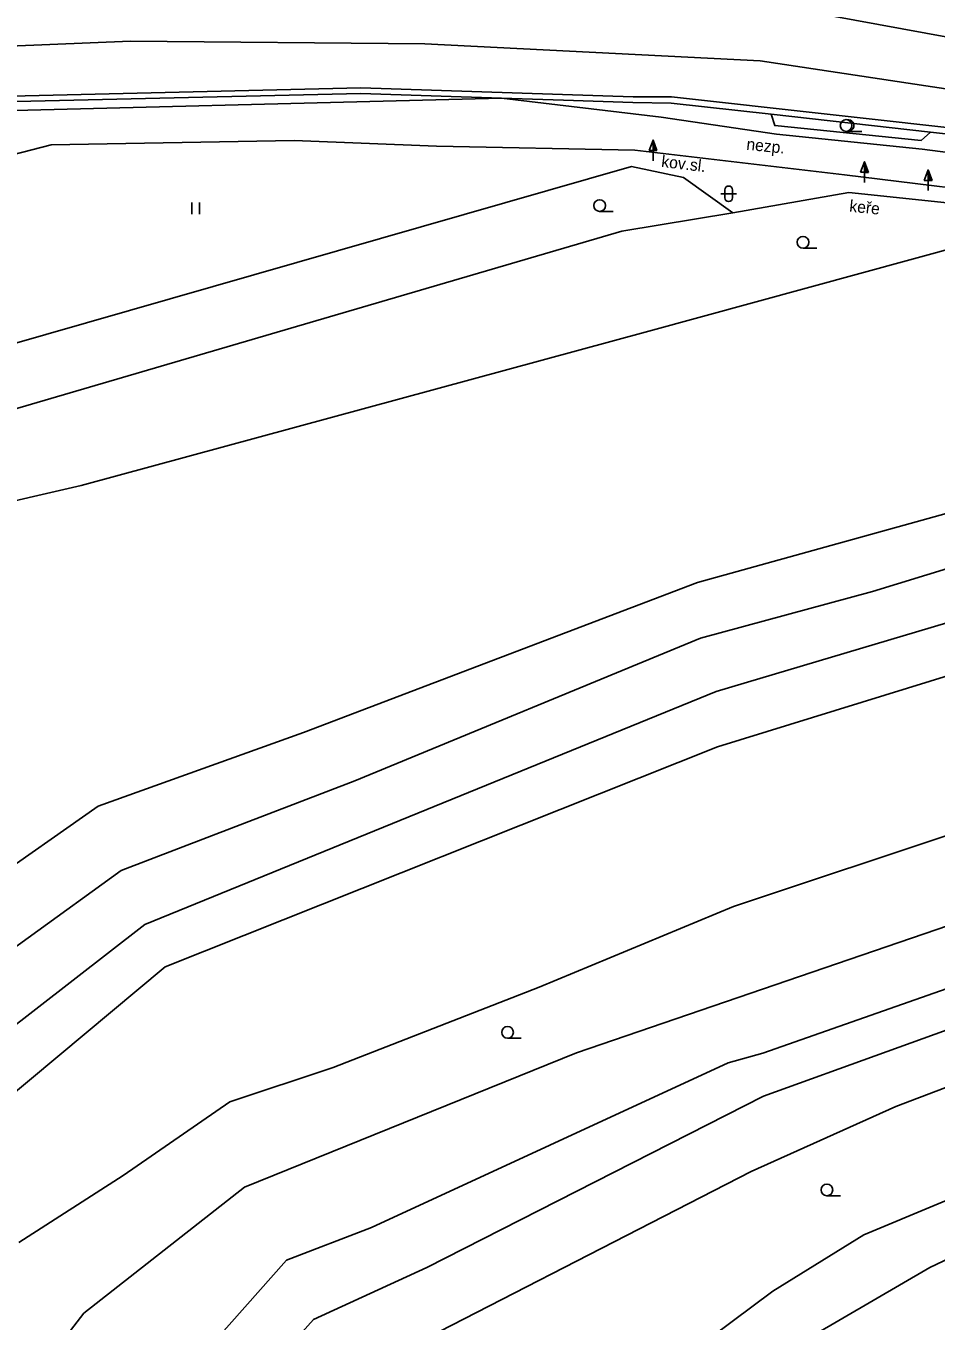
# Model space of a CAD drawing. Extents: x -595546 to -593986, y -1160845 to -1159202.
# Drawn here: x -595107.8 to -595049.5, y -1160163.2 to -1160080.3 of the extents above; entities that cross this region are included whole.
import ezdxf

# ---------------------------------------------------------------- set-up
doc = ezdxf.new("R2010")
doc.units = 0
for name, color, linetype in [('DOP - kresba z DSPS bez souradnic', 7, 'Continuous'), ('DOP - rozhrani ploch obecne', 7, 'Continuous'), ('Level 25', 7, 'Continuous'), ('Level 36', 7, 'Continuous'), ('TM - hranice souvisleho porostu (skupiny stromu_ kere)', 7, 'Continuous'), ('TM - letecke snimky - pomocna linie', 7, 'Continuous'), ('TM - nezpevnene cesty a chodniky', 7, 'Continuous'), ('TM - plot drateny_ kovovy - VP', 7, 'Continuous'), ('TM - podezdivka plotu - VP', 7, 'Continuous'), ('TM - popis povrchu', 7, 'Continuous'), ('TM - popis zelene', 7, 'Continuous'), ('TM - poznamka', 7, 'Continuous'), ('TM - vjezd na pozemek', 7, 'Continuous')]:
    doc.layers.add(name, color=color, linetype=linetype)

msp = doc.modelspace()

# ---------------------------------------------------------------- linework, layer by layer
at = {"layer": 'DOP - kresba z DSPS bez souradnic'}
for points in [[(-594996.5, -1160017.71), (-595009.51, -1160088.18), (-595057.76, -1160079.35), (-595051.78, -1160044.49), (-595044.93, -1160008.53)], [(-595006.75, -1160090.67), (-595060.78, -1160082.5), (-595082.25, -1160081.41), (-595101.08, -1160081.24), (-595119.19, -1160081.99), (-595142.76, -1160083.52), (-595149.6, -1160084.27), (-595210.49, -1160092.35), (-595222.93, -1160095.19), (-595225.49, -1160095.93), (-595227.88, -1160096.99), (-595241.96, -1160105.99), (-595288.12, -1160138.81), (-595307.05, -1160111.71), (-595308.9, -1160104.34)]]:
    msp.add_lwpolyline(points, dxfattribs=at)
at = {"layer": 'DOP - rozhrani ploch obecne'}
for points in [[(-595069.64, -1160093.41), (-595062.53, -1160092.25)], [(-595113.27, -1160106.21), (-595069.64, -1160093.41)], [(-595104.25, -1160109.72), (-595067.9, -1160099.83)], [(-595010.97, -1160100.98), (-595064.79, -1160115.92)], [(-595053.6, -1160116.49), (-595008.16, -1160102.55)], [(-595004.53, -1160105.31), (-595063.59, -1160122.9)], [(-595002.43, -1160107.58), (-595063.52, -1160126.46)], [(-595111.02, -1160111.27), (-595104.25, -1160109.72)], [(-595064.79, -1160115.92), (-595090.02, -1160125.53)], [(-595064.6, -1160119.48), (-595053.6, -1160116.49)], [(-595062.49, -1160136.68), (-595003.14, -1160116.9)], [(-595086.72, -1160128.62), (-595064.6, -1160119.48)], [(-594995.49, -1160119.66), (-595072.53, -1160146.06)], [(-595063.59, -1160122.9), (-595100.17, -1160137.84)], [(-595060.62, -1160146.07), (-594994.81, -1160122.96)], [(-595090.02, -1160125.53), (-595103.15, -1160130.25)], [(-595063.52, -1160126.46), (-595098.88, -1160140.54)], [(-595101.69, -1160134.37), (-595086.72, -1160128.62)], [(-595052.1, -1160149.49), (-594995.81, -1160128.08)], [(-595103.15, -1160130.25), (-595124.88, -1160145.5)], [(-594994.09, -1160132.65), (-595054.14, -1160157.72)], [(-595113.62, -1160143), (-595101.69, -1160134.37)], [(-595074.94, -1160141.84), (-595062.49, -1160136.68)], [(-595060.58, -1160148.82), (-595028.9, -1160137.38)], [(-595100.17, -1160137.84), (-595125.33, -1160157.36)], [(-595098.88, -1160140.54), (-595119.51, -1160157.77)], [(-595088.11, -1160147), (-595074.94, -1160141.84)], [(-595072.53, -1160146.06), (-595093.8, -1160154.65)], [(-595085.66, -1160157.24), (-595062.84, -1160146.69)], [(-595062.84, -1160146.69), (-595060.62, -1160146.07)], [(-595094.72, -1160149.2), (-595088.11, -1160147)], [(-595101.56, -1160153.9), (-595094.72, -1160149.2)], [(-595082.11, -1160159.8), (-595060.58, -1160148.82)], [(-595061.35, -1160153.66), (-595052.1, -1160149.49)], [(-595033.83, -1160152.16), (-595049.93, -1160159.81)], [(-595108.23, -1160158.2), (-595101.56, -1160153.9)], [(-595087.72, -1160167.19), (-595061.35, -1160153.66)], [(-595093.8, -1160154.65), (-595104.07, -1160162.72)], [(-595091.1, -1160159.33), (-595085.66, -1160157.24)], [(-595054.14, -1160157.72), (-595059.97, -1160161.32)], [(-595106.11, -1160176.26), (-595091.1, -1160159.33)], [(-595089.37, -1160163.13), (-595082.11, -1160159.8)], [(-595049.93, -1160159.81), (-595059.12, -1160165.17)], [(-595059.97, -1160161.32), (-595080.71, -1160176.8)], [(-595104.07, -1160162.72), (-595114.52, -1160176.28)], [(-595106.81, -1160182.67), (-595089.37, -1160163.13)]]:
    msp.add_lwpolyline(points, dxfattribs=at)
at = {"layer": 'Level 25'}
for p, q in [((-595067.892, -1160088.258), (-595067.64, -1160087.584)), ((-595067.64, -1160088.258), (-595067.892, -1160088.258)), ((-595067.64, -1160088.91), (-595067.64, -1160088.26)), ((-595054.352, -1160089.648), (-595054.1, -1160088.974)), ((-595050.282, -1160090.168), (-595050.03, -1160089.494)), ((-595054.1, -1160089.648), (-595054.352, -1160089.648)), ((-595054.1, -1160090.3), (-595054.1, -1160089.65)), ((-595050.03, -1160090.168), (-595050.282, -1160090.168)), ((-595050.03, -1160090.82), (-595050.03, -1160090.17))]:
    msp.add_line(p, q, dxfattribs=at)
for points in [[(-595067.39, -1160088.26), (-595067.64, -1160088.26), (-595067.64, -1160087.584), (-595067.64, -1160087.584)], [(-595067.447, -1160088.22), (-595067.6, -1160088.22), (-595067.6, -1160087.807)], [(-595067.505, -1160088.18), (-595067.56, -1160088.18), (-595067.56, -1160088.031)], [(-595053.85, -1160089.65), (-595054.1, -1160089.65), (-595054.1, -1160088.974), (-595054.1, -1160088.974)], [(-595053.907, -1160089.61), (-595054.06, -1160089.61), (-595054.06, -1160089.197)], [(-595053.965, -1160089.57), (-595054.02, -1160089.57), (-595054.02, -1160089.421)], [(-595049.78, -1160090.17), (-595050.03, -1160090.17), (-595050.03, -1160089.494), (-595050.03, -1160089.494)], [(-595049.837, -1160090.13), (-595049.99, -1160090.13), (-595049.99, -1160089.717)], [(-595049.895, -1160090.09), (-595049.95, -1160090.09), (-595049.95, -1160089.941)]]:
    msp.add_lwpolyline(points, close=True, dxfattribs=at)
at = {"layer": 'Level 36'}
for p, q in [((-595055.28, -1160087.025), (-595054.28, -1160087.025)), ((-595063.296, -1160091.026), (-595062.296, -1160091.026)), ((-595063.046, -1160090.776), (-595063.046, -1160091.276)), ((-595062.546, -1160090.776), (-595062.546, -1160091.276)), ((-595097.164, -1160092.323), (-595097.164, -1160091.573)), ((-595096.664, -1160092.323), (-595096.664, -1160091.573)), ((-595071.06, -1160092.155), (-595070.185, -1160092.155)), ((-595058.04, -1160094.505), (-595057.165, -1160094.505)), ((-595076.95, -1160145.115), (-595076.075, -1160145.115)), ((-595076.95, -1160145.115), (-595076.075, -1160145.115)), ((-595056.51, -1160155.205), (-595055.635, -1160155.205)), ((-595056.51, -1160155.205), (-595055.635, -1160155.205))]:
    msp.add_line(p, q, dxfattribs=at)
for centre in [(-595055.28, -1160086.65), (-595071.06, -1160091.78), (-595058.04, -1160094.13), (-595076.95, -1160144.74), (-595076.95, -1160144.74), (-595056.51, -1160154.83), (-595056.51, -1160154.83)]:
    msp.add_circle(centre, 0.375, dxfattribs=at)
for centre, radius, start, end in [((-595055.155, -1160086.65), 0.375, 260.40593, 99.59407), ((-595062.796, -1160090.776), 0.25, 0, 180), ((-595062.796, -1160091.276), 0.25, 180, 0)]:
    msp.add_arc(centre, radius, start, end, dxfattribs=at)
at = {"layer": 'TM - hranice souvisleho porostu (skupiny stromu_ kere)'}
msp.add_lwpolyline([(-595049.87, -1160087.07), (-595050.47, -1160087.6), (-595059.85, -1160086.66), (-595060.07, -1160085.93)], dxfattribs=at)
at = {"layer": 'TM - letecke snimky - pomocna linie'}
msp.add_lwpolyline([(-595068.8, -1160088.23), (-595081.5, -1160087.97), (-595090.62, -1160087.62), (-595106.17, -1160087.89), (-595114.27, -1160089.97)], dxfattribs=at)
at = {"layer": 'TM - nezpevnene cesty a chodniky'}
for points in [[(-595114.43, -1160085.83), (-595077.34, -1160084.89)], [(-595077.34, -1160084.89), (-595067.13, -1160086.12)], [(-595067.13, -1160086.12), (-595059.73, -1160087.2), (-595050.42, -1160088.17), (-595041.02, -1160089.38), (-595026.09, -1160091.88), (-595018.18, -1160093.78), (-595011.92, -1160096.3)], [(-595055.39, -1160089.82), (-595068.8, -1160088.23)], [(-595042.86, -1160091.34), (-595055.39, -1160089.82)]]:
    msp.add_lwpolyline(points, dxfattribs=at)
at = {"layer": 'TM - plot drateny_ kovovy - VP'}
for points in [[(-595066.45, -1160084.81), (-595068.91, -1160084.82), (-595086.34, -1160084.24), (-595120.38, -1160085.05), (-595134.32, -1160085.77), (-595154.46, -1160087.71), (-595168.1, -1160089.2), (-595201.14, -1160093.78), (-595209.8, -1160095), (-595225.35, -1160099.45), (-595238.08, -1160106.31), (-595242.12, -1160109.29)], [(-595066.45, -1160084.81), (-595046.33, -1160087.06), (-595036.82, -1160088.36), (-595028.03, -1160089.75)], [(-595109.27, -1160100.83), (-595069.02, -1160089.28)], [(-595065.69, -1160089.98), (-595069.02, -1160089.28)], [(-595062.53, -1160092.25), (-595055.11, -1160090.95), (-595040.89, -1160092.43)], [(-595040.89, -1160092.43), (-595067.9, -1160099.83)]]:
    msp.add_lwpolyline(points, dxfattribs=at)
at = {"layer": 'TM - podezdivka plotu - VP'}
for points in [[(-595077.34, -1160084.89), (-595086.34, -1160084.59), (-595120.36, -1160085.4), (-595134.29, -1160086.12), (-595154.43, -1160088.06), (-595168.06, -1160089.54), (-595201.09, -1160094.13), (-595209.73, -1160095.35), (-595225.21, -1160099.78), (-595237.89, -1160106.6), (-595241.99, -1160109.63)], [(-595066.49, -1160085.21), (-595068.93, -1160085.17), (-595073.37, -1160085.02), (-595077.34, -1160084.89)], [(-595060.07, -1160085.93), (-595066.49, -1160085.21)], [(-595049.87, -1160087.07), (-595060.07, -1160085.93)], [(-595046.38, -1160087.46), (-595049.87, -1160087.07)]]:
    msp.add_lwpolyline(points, dxfattribs=at)
at = {"layer": 'TM - vjezd na pozemek'}
msp.add_lwpolyline([(-595062.53, -1160092.25), (-595065.69, -1160089.98)], dxfattribs=at)

# ---------------------------------------------------------------- texts
at = {"layer": 'TM - popis povrchu'}
msp.add_text('nezp.', height=0.75, rotation=354.05187, dxfattribs=at).set_placement((-595061.69, -1160088.2))
at = {"layer": 'TM - popis zelene'}
msp.add_text('keře', height=0.75, rotation=354.05812, dxfattribs=at).set_placement((-595055.1, -1160092.16))
at = {"layer": 'TM - poznamka'}
msp.add_text('kov.sl.', height=0.75, rotation=353.23811, dxfattribs=at).set_placement((-595067.14, -1160089.3))

doc.saveas('drawing.dxf')
